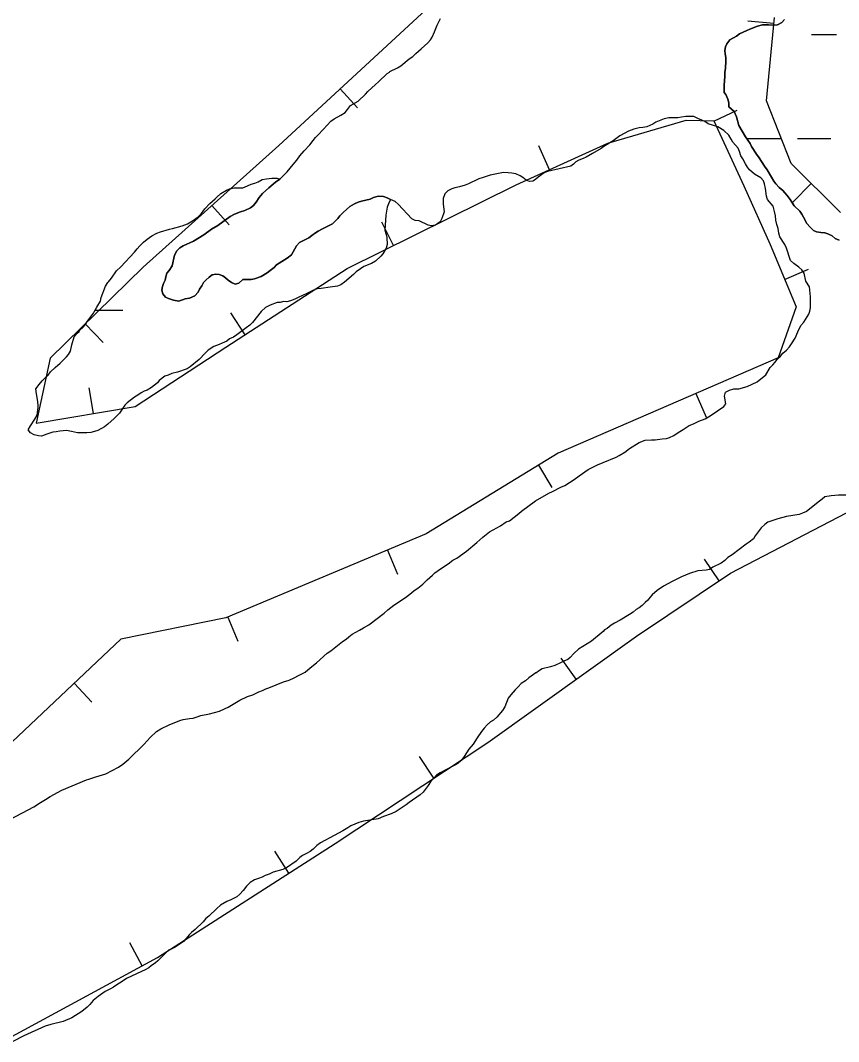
# Model space of a CAD drawing. Extents: x 3177385 to 3215275, y 903885 to 929304.
# Drawn here: x 3198765 to 3199551, y 920197 to 921178 of the extents above; entities that cross this region are included whole.
import ezdxf

# ---------------------------------------------------------------- set-up
doc = ezdxf.new("R2010")
doc.units = 0
for name, color, linetype in [('V-BORW-LINE', 7, 'Continuous'), ('V-SITE-VEGE', 7, 'Continuous'), ('V-WETL-SWMP', 7, 'Continuous')]:
    doc.layers.add(name, color=color, linetype=linetype)

msp = doc.modelspace()

# ---------------------------------------------------------------- linework, layer by layer
at = {"layer": 'V-BORW-LINE'}
for p, q in [((3199488.91, 921175.34), (3199464.02, 921177.71)), ((3199072.06, 921112.68), (3199089.01, 921094.3)), ((3199431.11, 921081.69), (3199453.8, 921092.2)), ((3199273.27, 921035.01), (3199262.95, 921057.78)), ((3199524.82, 921021.64), (3199507.25, 921003.84)), ((3198948.85, 921000.54), (3198965.57, 920981.95)), ((3199123.47, 920962.13), (3199112.37, 920984.53)), ((3199499.27, 920929.69), (3199522.34, 920939.3)), ((3198980.88, 920876.42), (3198967.27, 920897.39)), ((3198827.18, 920886.79), (3198844.65, 920868.91)), ((3198835.29, 920800.89), (3198831.15, 920825.55)), ((3199414.09, 920820.11), (3199424.02, 920797.17)), ((3199262.65, 920751.14), (3199275.69, 920729.81)), ((3199117.76, 920669.6), (3199127.44, 920646.55)), ((3199436.22, 920639.94), (3199422.35, 920660.74)), ((3198964.15, 920605.12), (3198973.82, 920582.07)), ((3199298.95, 920545.58), (3199284.39, 920565.9)), ((3198816.53, 920541.67), (3198833.68, 920523.48)), ((3199162.2, 920450.46), (3199148.41, 920471.31)), ((3199022.84, 920359.18), (3199009.35, 920380.23)), ((3198881.94, 920270.36), (3198870.01, 920292.33))]:
    msp.add_line(p, q, dxfattribs=at)
for points in [[(3199154.41, 921188.6), (3199013.18, 921058.38)], [(3199481.85, 921101.08), (3199489.46, 921181.15)], [(3199505.39, 921040.81), (3199481.85, 921101.08)], [(3199329.26, 921060.37), (3199404.64, 921082.58)], [(3199404.64, 921082.58), (3199431.07, 921081.79)], [(3199431.07, 921081.79), (3199459.99, 921019.35)], [(3199013.18, 921058.38), (3198883.06, 920941.38)], [(3199241.3, 921020.52), (3199329.26, 921060.37)], [(3199553.02, 920993.8), (3199505.39, 921040.81)], [(3199078.85, 920940.01), (3199241.3, 921020.52)], [(3199459.99, 921019.35), (3199485.35, 920963.1)], [(3199485.35, 920963.1), (3199510.28, 920903.24)], [(3198883.06, 920941.38), (3198793.5, 920853.9)], [(3198962.38, 920864.41), (3199078.85, 920940.01)], [(3199510.28, 920903.24), (3199493.09, 920854.31)], [(3198875.36, 920807.62), (3198962.38, 920864.41)], [(3198793.5, 920853.9), (3198780.2, 920791.64)], [(3199493.09, 920854.31), (3199281.69, 920762.79)], [(3198780.2, 920791.64), (3198875.36, 920807.62)], [(3199281.69, 920762.79), (3199154.83, 920685.16)], [(3199447.33, 920647.34), (3199574.74, 920713.65)], [(3199154.83, 920685.16), (3198962.5, 920604.43)], [(3199356.84, 920587.05), (3199447.33, 920647.34)], [(3198962.5, 920604.43), (3198861.41, 920583.97)], [(3199214.18, 920484.85), (3199356.84, 920587.05)], [(3198861.41, 920583.97), (3198745.31, 920474.54)], [(3199067.31, 920387.67), (3199214.18, 920484.85)], [(3198896.55, 920278.29), (3199067.31, 920387.67)], [(3198749.59, 920198.55), (3198896.55, 920278.29)]]:
    msp.add_lwpolyline(points, dxfattribs=at)
at = {"layer": 'V-SITE-VEGE'}
for points in [[(3199011.01, 920943.67), (3199008.74, 920940.99), (3199005.02, 920938.1), (3199001.93, 920935.83), (3198996.15, 920932.32), (3198989.95, 920930.26), (3198986.65, 920929.44), (3198978.6, 920929.44), (3198974.89, 920926.14), (3198971.17, 920925.11), (3198967.66, 920926.76), (3198964.57, 920928.82), (3198962.09, 920931.1), (3198959.41, 920932.95), (3198956.11, 920934.4), (3198952.81, 920934.61), (3198949.09, 920933.99), (3198946.2, 920931.92), (3198943.1, 920929.04), (3198940.83, 920926.56), (3198939.18, 920923.46), (3198937.12, 920920.16), (3198935.67, 920917.48), (3198932.57, 920913.77), (3198927.41, 920911.7), (3198923.28, 920910.88), (3198917.09, 920908.82), (3198911.93, 920909.64), (3198907.39, 920911.3), (3198904.5, 920912.54), (3198901.82, 920915.84), (3198901, 920919.35), (3198901.62, 920922.65), (3198902.44, 920925.54), (3198904.1, 920929.05), (3198904.71, 920932.14), (3198905.75, 920935.65), (3198907.81, 920938.13), (3198910.71, 920942.67), (3198912.98, 920952.78), (3198915.25, 920956.91), (3198918.14, 920960), (3198921.44, 920961.86), (3198931.35, 920966.4), (3198941.26, 920972.38), (3198948.69, 920977.95), (3198954.68, 920981.46), (3198966.44, 920989.91), (3198970.57, 920992.18), (3198976.56, 920994.45), (3198980.48, 920995.69), (3198986.05, 920998.37), (3198988.94, 921000.64), (3198991.63, 921003.94), (3198994.52, 921008.27), (3198997.61, 921012.2), (3199003.6, 921017.56), (3199010.21, 921023.13), (3199014.27, 921025.98), (3199021.35, 921032.83), (3199027.14, 921040.05), (3199030.65, 921044.18), (3199033.54, 921048.3), (3199037.46, 921053.05), (3199043.03, 921058.83), (3199046.13, 921063.16), (3199048.61, 921066.05), (3199050.88, 921068.11), (3199056.04, 921074.09), (3199063.26, 921081.52), (3199066.36, 921084), (3199072.76, 921087.51), (3199076.89, 921089.98), (3199079.37, 921092.87), (3199082.26, 921096.58), (3199089.48, 921100.92), (3199096.5, 921107.52), (3199098.77, 921110.2), (3199106.21, 921116.8), (3199108.89, 921119.48), (3199117.35, 921127.32), (3199119.62, 921128.77), (3199120.04, 921129.39), (3199127.26, 921132.9), (3199130.56, 921134.75), (3199138.41, 921141.35), (3199141.92, 921143.62), (3199144.81, 921146.51), (3199150.18, 921151.05), (3199156.37, 921157.03), (3199158.85, 921159.72), (3199160.5, 921162.4), (3199162.98, 921167.35), (3199165.25, 921173.96), (3199168.55, 921180.35)], [(3199499.11, 921179.17), (3199496.63, 921176.49), (3199492.3, 921174.22), (3199487.96, 921173.81), (3199483.84, 921174.02), (3199477.85, 921174.02), (3199473.31, 921172.99), (3199465.67, 921170.1), (3199462.99, 921168.66), (3199455.97, 921165.56), (3199453.08, 921163.29), (3199446.47, 921159.79), (3199443.58, 921156.07), (3199442.55, 921153.18), (3199441.93, 921149.67), (3199442.14, 921146.37), (3199442.76, 921142.86), (3199442.75, 921139.36), (3199442.34, 921132.54), (3199441.93, 921128.41), (3199441.92, 921123.88), (3199441.51, 921120.99), (3199441.1, 921115.62), (3199441.09, 921110.05), (3199441.3, 921109.02), (3199442.74, 921107.36), (3199444.81, 921102.82), (3199445.63, 921099.11), (3199445.63, 921095.39), (3199450.79, 921091.06), (3199452.85, 921085.9), (3199455.33, 921077.44), (3199461.51, 921066.49), (3199463.99, 921063.4), (3199466.05, 921060.09), (3199467.5, 921057.41), (3199472.24, 921049.77), (3199474.72, 921046.47), (3199479.88, 921038.42), (3199482.56, 921034.91), (3199486.68, 921027.89), (3199488.74, 921023.97), (3199490.81, 921021.29), (3199494.11, 921017.98), (3199497.41, 921015.09), (3199499.47, 921012.82), (3199501.74, 921010.14), (3199504.43, 921006.42), (3199506.08, 921003.74), (3199508.34, 921000.23), (3199513.71, 920995.28), (3199515.77, 920992.39), (3199518.87, 920986.4), (3199520.31, 920983.72), (3199524.02, 920979.38), (3199526.91, 920976.7), (3199530.01, 920975.25), (3199534.13, 920974.63), (3199537.85, 920974.22), (3199540.74, 920973.39), (3199544.87, 920971.53), (3199547.96, 920968.85), (3199551.68, 920967.2)], [(3199457.25, 921048.18), (3199456.01, 921052.51), (3199454.57, 921055.61), (3199449.41, 921061.39), (3199447.97, 921064.28), (3199445.7, 921068.2), (3199440.95, 921072.75), (3199435.18, 921076.25), (3199425.68, 921079.15), (3199422.59, 921081.21), (3199419.7, 921082.66), (3199415.98, 921084.1), (3199411.86, 921085.96), (3199407.93, 921086.17), (3199404.22, 921085.96), (3199400.3, 921085.55), (3199396.58, 921084.93), (3199393.07, 921084.73), (3199388.12, 921084.73), (3199383.58, 921083.9), (3199375.53, 921080.61), (3199372.64, 921078.75), (3199366.86, 921076.27), (3199363.15, 921075.66), (3199359.43, 921075.24), (3199354.27, 921074.01), (3199349.32, 921071.94), (3199344.98, 921069.88), (3199341.06, 921067.61), (3199334.66, 921062.66), (3199325.58, 921057.3), (3199322.89, 921055.24), (3199314.64, 921050.7), (3199308.65, 921047.19), (3199305.56, 921045.75), (3199301.43, 921044.3), (3199298.74, 921042.65), (3199296.27, 921040.38), (3199293.79, 921038.53), (3199271.5, 921033.17), (3199268.19, 921031.93), (3199262.41, 921027.8), (3199259.94, 921025.53), (3199257.25, 921024.09), (3199254.16, 921023.68), (3199251.06, 921024.92), (3199247.76, 921027.6), (3199245.08, 921029.25), (3199240.95, 921030.9), (3199237.24, 921031.73), (3199233.52, 921032.15), (3199229.19, 921032.35), (3199216.39, 921029.67), (3199209.58, 921027.61), (3199205.45, 921026.17), (3199195.54, 921021.42), (3199192.24, 921020.19), (3199186.87, 921018.54), (3199182.54, 921017.71), (3199179.65, 921016.68), (3199175.52, 921014.62), (3199172.63, 921011.73), (3199171.18, 921007.19), (3199171.18, 921002.03), (3199172.21, 920994.6), (3199169.73, 920988.2), (3199168.29, 920984.9), (3199163.75, 920981.81), (3199160.03, 920980.98), (3199156.73, 920981.81), (3199148.27, 920985.73), (3199144.35, 920986.35), (3199141.05, 920987.8), (3199128.05, 921001.84), (3199124.95, 921004.32), (3199120.68, 921006.54), (3199117.52, 921008.03), (3199113.81, 921009.27), (3199108.86, 921009.48), (3199104.31, 921008.24), (3199101.01, 921006.59), (3199092.76, 921004.74), (3199089.66, 921003.71), (3199085.95, 921002.26), (3199081.61, 920999.79), (3199075, 920994.01), (3199071.91, 920990.71), (3199069.84, 920988.03), (3199064.89, 920983.07), (3199058.28, 920979.77), (3199055.39, 920978.12), (3199051.06, 920976.06), (3199048.58, 920974.2), (3199045.07, 920971.93), (3199042.18, 920969.67), (3199033.1, 920965.13), (3199030.21, 920961.83), (3199028.56, 920959.14), (3199025.46, 920953.37), (3199021.33, 920950.07), (3199011.01, 920943.67)], [(3199163.24, 920647.88), (3199169.43, 920652.35), (3199175.96, 920656.47), (3199180.43, 920659.91), (3199184.22, 920661.97), (3199193.5, 920668.51), (3199203.47, 920676.76), (3199209.31, 920681.92), (3199215.84, 920687.07), (3199226.16, 920692.92), (3199231.66, 920696.7), (3199234.75, 920697.73), (3199244.03, 920704.61), (3199246.44, 920707.02), (3199259.85, 920716.99), (3199272.57, 920724.21), (3199276.35, 920725.93), (3199284.26, 920730.06), (3199288.04, 920731.77), (3199296.97, 920737.27), (3199301.79, 920741.06), (3199310.38, 920746.9), (3199319.32, 920751.37), (3199324.82, 920753.78), (3199337.55, 920758.94), (3199340.29, 920760.31), (3199345.79, 920763.75), (3199350.27, 920767.19), (3199359.55, 920773.04), (3199365.39, 920775.1), (3199371.24, 920775.44), (3199375.02, 920775.45), (3199381.55, 920776.48), (3199385.68, 920776.82), (3199388.77, 920777.85), (3199392.9, 920779.57), (3199397.02, 920782.66), (3199401.83, 920785.42), (3199407.68, 920789.2), (3199411.8, 920790.92), (3199416.96, 920793.32), (3199422.81, 920795.73), (3199427.62, 920798.48), (3199434.84, 920803.3), (3199440.68, 920807.42), (3199442.74, 920810.17), (3199441.37, 920817.39), (3199442.4, 920821.18), (3199446.18, 920823.24), (3199450.31, 920824.61), (3199455.12, 920824.61), (3199463.37, 920826.68), (3199473, 920831.15), (3199481.25, 920838.02), (3199485.37, 920844.9), (3199487.78, 920847.65), (3199490.19, 920850.06), (3199492.59, 920853.5), (3199495.34, 920855.9), (3199497.41, 920858.65), (3199501.19, 920861.75), (3199503.94, 920864.84), (3199506, 920867.59), (3199509.44, 920873.09), (3199511.85, 920879.28), (3199514.94, 920885.47), (3199517.69, 920888.57), (3199522.5, 920896.13), (3199523.53, 920899.22), (3199524.22, 920902.32), (3199524.22, 920912.98), (3199523.88, 920916.07), (3199523.26, 920922.47), (3199519.75, 920927.84), (3199517.9, 920935.47), (3199515.63, 920938.78), (3199512.94, 920941.26), (3199507.99, 920944.97), (3199504.9, 920947.66), (3199500.98, 920959.63), (3199499.54, 920963.14), (3199494.79, 920970.57), (3199493.55, 920974.07), (3199492.94, 920978.62), (3199491.7, 920982.33), (3199490.87, 920986.67), (3199490.46, 920990.59), (3199489.64, 920994.92), (3199488.19, 920999.88), (3199482.83, 921006.48), (3199481.8, 921009.58), (3199480.98, 921017.01), (3199479.94, 921021.34), (3199478.91, 921024.44), (3199476.44, 921027.33), (3199470.45, 921030.84), (3199465.5, 921034.76), (3199463.44, 921037.45), (3199461.58, 921040.54), (3199459.11, 921045.29), (3199457.25, 921048.18)], [(3199559.64, 920722.51), (3199551.05, 920722.51), (3199543.83, 920721.82), (3199537.99, 920720.79), (3199535.23, 920718.38), (3199531.45, 920715.63), (3199523.2, 920708.76), (3199520.11, 920706.69), (3199516.33, 920704.97), (3199513.23, 920703.94), (3199501.2, 920701.88)], [(3199501.2, 920701.88), (3199492.61, 920699.47), (3199482.98, 920696.38), (3199480.23, 920694.31), (3199476.79, 920690.88), (3199470.95, 920683.31), (3199469.23, 920680.56), (3199465.1, 920677.12), (3199462.35, 920675.4), (3199448.94, 920665.09), (3199444.82, 920662.34), (3199441.73, 920659.59), (3199438.29, 920657.18), (3199430.38, 920653.05), (3199426.94, 920650.99), (3199423.85, 920650.3), (3199415.94, 920649.61), (3199407.69, 920647.21), (3199400.12, 920643.77), (3199391.19, 920639.3), (3199382.93, 920634.83), (3199376.75, 920630.7), (3199371.94, 920626.58), (3199369.87, 920624.17), (3199367.81, 920621.42), (3199365.4, 920619.35), (3199362.31, 920616.26), (3199359.56, 920614.2), (3199356.46, 920612.48), (3199353.71, 920610.08), (3199350.28, 920607.66), (3199341.34, 920602.16), (3199335.84, 920599.41), (3199332.74, 920597.35), (3199328.62, 920594.25), (3199326.21, 920592.88), (3199324.84, 920591.5), (3199313.84, 920582.22), (3199301.12, 920574.31), (3199296.64, 920570.19), (3199293.21, 920566.4), (3199290.8, 920564.34), (3199287.02, 920562.97), (3199283.93, 920561.25), (3199278.42, 920558.84), (3199274.3, 920557.46), (3199266.39, 920555.4), (3199263.64, 920554.03), (3199260.2, 920551.28), (3199260.2, 920551.62), (3199253.33, 920546.8), (3199250.23, 920544.05), (3199246.11, 920541.3), (3199243.36, 920538.21), (3199240.26, 920535.46), (3199236.14, 920530.64), (3199233.73, 920527.21), (3199230.3, 920518.95), (3199228.23, 920515.52), (3199222.73, 920508.98), (3199219.64, 920506.23), (3199216.54, 920504.51), (3199213.45, 920501.76), (3199210.7, 920498.67), (3199207.95, 920495.23), (3199203.82, 920489.38), (3199200.04, 920483.2), (3199195.92, 920478.38), (3199191.45, 920471.16), (3199188.35, 920467.38), (3199185.26, 920464.63), (3199182.51, 920462.91), (3199178.38, 920461.19), (3199174.95, 920459.13), (3199168.42, 920455.69), (3199164.63, 920453.28), (3199159.13, 920447.09), (3199156.73, 920443.31), (3199153.97, 920439.53), (3199151.91, 920437.12), (3199149.16, 920434.37), (3199138.51, 920427.15), (3199135.75, 920424.75), (3199126.13, 920418.55), (3199121.32, 920416.15), (3199113.75, 920413.74), (3199108.6, 920411.34), (3199094.5, 920409.27), (3199090.03, 920407.89), (3199086.25, 920406.17), (3199082.47, 920404.8), (3199079.72, 920402.74), (3199074.9, 920399.99), (3199062.18, 920393.11), (3199057.37, 920390.7), (3199053.24, 920388.3), (3199049.81, 920385.89), (3199046.37, 920382.45), (3199043.27, 920380.04), (3199039.84, 920377.98), (3199036.05, 920376.26)], [(3198755.51, 920410.96), (3198777.85, 920423), (3198784.39, 920427.12), (3198789.2, 920429.88), (3198793.67, 920432.97), (3198804.67, 920438.82), (3198828.39, 920448.79), (3198830.8, 920449.48), (3198837.33, 920451.88), (3198846.95, 920454.64), (3198859.33, 920461.17), (3198863.46, 920463.92), (3198869.3, 920468.73), (3198883.74, 920483.17), (3198889.59, 920489.71), (3198895.77, 920495.21), (3198899.9, 920497.96), (3198907.81, 920501.74), (3198918.12, 920505.87), (3198921.22, 920506.9), (3198927.4, 920507.93), (3198930.84, 920508.27), (3198933.93, 920508.96), (3198938.4, 920510.68), (3198946.66, 920512.4), (3198956.28, 920514.81), (3198961.09, 920517.22), (3198964.53, 920518.59), (3198969.35, 920521.68), (3198975.88, 920525.47), (3198983.1, 920528.91), (3198988.25, 920530.63), (3198994.1, 920533.38), (3198997.54, 920534.75), (3199000.63, 920536.47), (3199003.73, 920537.16), (3199010.6, 920540.26), (3199017.82, 920543.01), (3199023.32, 920544.73), (3199028.14, 920546.79), (3199032.26, 920549.19), (3199038.45, 920552.29), (3199043.26, 920556.42), (3199049.45, 920561.23), (3199059.76, 920570.51), (3199063.2, 920572.92), (3199074.54, 920581.86), (3199077.98, 920583.92), (3199080.39, 920586.33), (3199083.83, 920588.74), (3199090.7, 920592.52), (3199094.49, 920594.93), (3199099.64, 920597.68), (3199114.43, 920609.02), (3199117.86, 920612.12), (3199123.71, 920616.59), (3199135.05, 920624.15), (3199140.9, 920628.62), (3199143.3, 920630.68), (3199146.74, 920633.09), (3199151.55, 920636.87), (3199155.68, 920641), (3199160.84, 920645.47), (3199163.24, 920647.88)], [(3199036.05, 920376.26), (3199033.3, 920374.2), (3199029.87, 920370.76), (3199020.58, 920364.23), (3199017.15, 920362.85), (3199007.86, 920360.1), (3199004.08, 920358.38), (3199000.3, 920357.01), (3198997.21, 920355.29), (3198993.77, 920354.25), (3198989.99, 920352.88), (3198985.86, 920350.13), (3198982.08, 920346.69), (3198978.99, 920342.56), (3198975.89, 920339.12), (3198972.8, 920336.37), (3198967.3, 920333.62), (3198963.17, 920331.91), (3198957.33, 920328.47), (3198953.55, 920325.37), (3198945.98, 920317.81), (3198943.23, 920315.74), (3198940.48, 920312.65), (3198932.92, 920305.09), (3198929.48, 920302.33), (3198927.07, 920299.93), (3198923.98, 920296.15), (3198921.57, 920293.74), (3198913.67, 920288.24), (3198910.57, 920286.52), (3198907.14, 920285.14), (3198897.16, 920275.17), (3198894.76, 920273.11), (3198890.63, 920270.36), (3198888.22, 920268.3), (3198884.79, 920266.23), (3198881.35, 920264.86), (3198866.91, 920257.98), (3198862.79, 920255.23), (3198857.63, 920252.13), (3198854.53, 920249.73), (3198851.44, 920248.01), (3198846.28, 920245.6), (3198839.75, 920240.79), (3198834.94, 920237.01), (3198831.84, 920233.22), (3198829.09, 920230.47), (3198823.94, 920226.35), (3198814.31, 920220.16), (3198806.06, 920216.72), (3198794.37, 920213.97), (3198788.87, 920212.25), (3198768.24, 920202.96), (3198757.59, 920197.46)]]:
    msp.add_lwpolyline(points, dxfattribs=at)
at = {"layer": 'V-WETL-SWMP'}
for p, q in [((3199525.15, 921164.98), (3199549.15, 921164.93)), ((3199463.51, 921065.13), (3199495.51, 921065.05)), ((3199511.51, 921065.01), (3199543.51, 921064.94)), ((3198836.7, 920900.09), (3198863.33, 920900.03))]:
    msp.add_line(p, q, dxfattribs=at)
for points in [[(3199551.68, 920967.2), (3199547.96, 920968.85), (3199544.87, 920971.53), (3199540.74, 920973.39), (3199537.85, 920974.22), (3199534.14, 920974.63), (3199530.01, 920975.25), (3199526.91, 920976.7), (3199524.02, 920979.38), (3199520.31, 920983.72), (3199518.87, 920986.4), (3199515.77, 920992.39), (3199513.71, 920995.28), (3199508.34, 921000.23), (3199506.08, 921003.74), (3199504.43, 921006.42), (3199501.74, 921010.14), (3199499.47, 921012.82), (3199497.41, 921015.09), (3199494.11, 921017.98), (3199490.81, 921021.29), (3199488.74, 921023.97), (3199486.68, 921027.89), (3199482.56, 921034.91), (3199479.87, 921038.42), (3199474.72, 921046.47), (3199472.24, 921049.77), (3199467.5, 921057.41), (3199466.05, 921060.1), (3199463.99, 921063.4), (3199461.51, 921066.49), (3199455.33, 921077.44), (3199452.85, 921085.9), (3199450.79, 921091.06), (3199445.63, 921095.39), (3199445.63, 921099.11), (3199444.81, 921102.82), (3199442.74, 921107.37), (3199441.3, 921109.02), (3199441.09, 921110.05), (3199441.1, 921115.62), (3199441.51, 921120.99), (3199441.92, 921123.88), (3199441.93, 921128.42), (3199442.34, 921132.54), (3199442.75, 921139.36), (3199442.76, 921142.86), (3199442.14, 921146.37), (3199441.93, 921149.67), (3199442.55, 921153.18), (3199443.58, 921156.07), (3199446.47, 921159.79), (3199453.08, 921163.29), (3199455.97, 921165.56), (3199462.99, 921168.66), (3199465.67, 921170.1), (3199473.31, 921172.99), (3199477.85, 921174.02), (3199483.84, 921174.02), (3199487.96, 921173.81), (3199492.3, 921174.22), (3199496.63, 921176.49), (3199499.11, 921179.17)], [(3198803.09, 920849.16), (3198809.28, 920855.15), (3198811.34, 920857.42), (3198813.2, 920860.72), (3198814.44, 920866.91), (3198816.51, 920874.54), (3198819.61, 920878.05), (3198821.46, 920879.7), (3198821.88, 920880.53), (3198825.39, 920883.62), (3198827.25, 920886.1), (3198829.52, 920889.61), (3198835.09, 920897.24), (3198835.71, 920898.48), (3198838.4, 920902.81), (3198841.91, 920908.59), (3198842.53, 920912.31), (3198846.86, 920923.04), (3198848.93, 920926.54), (3198849.75, 920927.37), (3198852.64, 920930.88), (3198857.39, 920937.89), (3198861.52, 920941.81), (3198874.73, 920955.64), (3198877.21, 920958.94), (3198879.69, 920961.83), (3198882.37, 920964.3), (3198883.2, 920965.34), (3198886.92, 920968.43), (3198891.25, 920971.32), (3198896, 920974), (3198899.71, 920975.44), (3198908.18, 920977.92), (3198911.27, 920978.54), (3198920.56, 920981.01), (3198925.51, 920983.07), (3198930.26, 920985.75), (3198935.63, 920989.67), (3198938.52, 920992.77), (3198940.58, 920995.25), (3198942.03, 920997.31), (3198946.98, 921002.47), (3198952.15, 921007.01), (3198953.8, 921008.66), (3198957.51, 921012.16), (3198962.88, 921015.46), (3198965.77, 921016.5), (3198970.31, 921017.53), (3198975.06, 921017.73), (3198977.95, 921017.73), (3198978.77, 921017.52), (3198983.31, 921019.38), (3198986.82, 921021.03), (3198990.12, 921022.06), (3198993.43, 921023.5), (3198997.35, 921025.57), (3199001.48, 921026.39), (3199006.43, 921027.01), (3199011.38, 921027.01), (3199014.27, 921025.98), (3199010.21, 921023.13), (3199003.6, 921017.56), (3198997.61, 921012.2), (3198994.52, 921008.27), (3198991.63, 921003.94), (3198988.94, 921000.64), (3198986.05, 920998.37), (3198980.48, 920995.69), (3198976.56, 920994.45), (3198970.57, 920992.18), (3198966.44, 920989.91), (3198954.68, 920981.46), (3198948.69, 920977.95), (3198941.26, 920972.38), (3198931.35, 920966.4), (3198921.44, 920961.86), (3198918.14, 920960), (3198915.25, 920956.91), (3198912.98, 920952.78), (3198910.7, 920942.67), (3198907.81, 920938.13), (3198905.75, 920935.65), (3198904.72, 920932.14), (3198904.1, 920929.05), (3198902.44, 920925.54), (3198901.62, 920922.65), (3198901, 920919.35), (3198901.82, 920915.84), (3198904.5, 920912.54), (3198907.39, 920911.3), (3198911.93, 920909.65), (3198917.09, 920908.82), (3198923.28, 920910.88), (3198927.41, 920911.7), (3198932.57, 920913.77), (3198935.67, 920917.48), (3198937.12, 920920.16), (3198939.18, 920923.47), (3198940.83, 920926.56), (3198943.1, 920929.04), (3198946.2, 920931.93)], [(3198946.2, 920931.93), (3198949.09, 920933.99), (3198952.81, 920934.61), (3198956.11, 920934.4), (3198959.41, 920932.95), (3198962.09, 920931.1), (3198964.57, 920928.82), (3198967.66, 920926.76), (3198971.17, 920925.11), (3198974.89, 920926.14), (3198978.6, 920929.44), (3198986.65, 920929.44), (3198989.95, 920930.26), (3198996.15, 920932.32), (3199001.93, 920935.83), (3199005.02, 920938.1), (3199008.74, 920940.99), (3199011.01, 920943.67), (3199021.33, 920950.07), (3199025.46, 920953.37), (3199028.56, 920959.14), (3199030.21, 920961.83), (3199033.1, 920965.13), (3199042.18, 920969.67), (3199045.07, 920971.94), (3199048.58, 920974.2), (3199051.06, 920976.06), (3199055.39, 920978.12), (3199058.28, 920979.77), (3199064.89, 920983.07), (3199069.84, 920988.03), (3199071.91, 920990.71), (3199075, 920994.01), (3199081.61, 920999.79), (3199085.95, 921002.26), (3199089.66, 921003.71), (3199092.76, 921004.74), (3199101.01, 921006.59), (3199104.32, 921008.24), (3199108.86, 921009.48), (3199113.81, 921009.27), (3199117.52, 921008.03), (3199120.68, 921006.53)], [(3199120.68, 921006.53), (3199118.7, 921002.21), (3199117.46, 920999.11), (3199116.01, 920991.27), (3199115.18, 920976.83), (3199116.42, 920972.9), (3199117.04, 920969.81), (3199117.45, 920963.2), (3199116.42, 920959.49), (3199113.32, 920954.33), (3199111.25, 920951.85), (3199106.09, 920947.11), (3199102.38, 920945.05), (3199094.95, 920941.95), (3199091.85, 920939.89), (3199087.52, 920936.79), (3199085.04, 920934.32), (3199076.37, 920926.89), (3199072.86, 920924.42), (3199069.76, 920922.97), (3199062.54, 920922.15), (3199054.08, 920920.91), (3199049.95, 920920.5), (3199046.44, 920919.26), (3199043.34, 920917.61), (3199040.04, 920915.96), (3199036.12, 920914.31), (3199032.61, 920912.46), (3199028.69, 920910.6), (3199024.35, 920908.95), (3199020.84, 920908.13), (3199017.75, 920908.33), (3199014.65, 920907.51), (3199011.56, 920907.3), (3199004.95, 920905.03), (3199000.62, 920902.56), (3198996.28, 920898.64), (3198988.02, 920888.32), (3198985.34, 920885.64), (3198982.04, 920882.96), (3198972.95, 920876.36), (3198969.65, 920874.29), (3198965.93, 920872.44), (3198963.25, 920870.37), (3198958.71, 920868.52), (3198955.82, 920867.07), (3198950.87, 920865.01), (3198945.5, 920861.5), (3198942.61, 920858.82), (3198936.83, 920852.63), (3198927.95, 920845.62), (3198925.06, 920843.76), (3198915.77, 920840.67), (3198910.41, 920839.22), (3198907.1, 920837.57), (3198903.59, 920836.54), (3198898.43, 920832.62), (3198896.58, 920830.15), (3198891, 920825.81), (3198886.87, 920823.34), (3198883.98, 920822.31), (3198880.89, 920820.66), (3198877.79, 920818.39), (3198874.49, 920816.53), (3198867.47, 920811.17), (3198865.4, 920808.9), (3198860.04, 920801.06), (3198855.08, 920795.9), (3198848.89, 920790.53), (3198845.79, 920788.06), (3198839.39, 920784.55), (3198836.3, 920783.52), (3198832.79, 920782.7), (3198828.66, 920782.08), (3198819.78, 920782.29), (3198814.21, 920783.53), (3198809.26, 920784.35), (3198802.86, 920783.94), (3198799.35, 920783.12), (3198796.05, 920782.91), (3198790.48, 920781.06), (3198785.32, 920779), (3198782.22, 920779.41), (3198778.09, 920780.24), (3198774.59, 920782.09), (3198772.52, 920785.19), (3198774.79, 920789.11), (3198778.92, 920795.51), (3198780.99, 920799.22), (3198782.02, 920806.65), (3198782.02, 920808.1), (3198781.61, 920812.43), (3198780.58, 920819.66), (3198779.96, 920824.61), (3198783.06, 920828.74), (3198785.95, 920832.24), (3198788.64, 920834.93), (3198791.73, 920837.61), (3198794, 920840.91), (3198798.34, 920845.04), (3198803.09, 920849.16)]]:
    msp.add_lwpolyline(points, dxfattribs=at)

doc.saveas('drawing.dxf')
